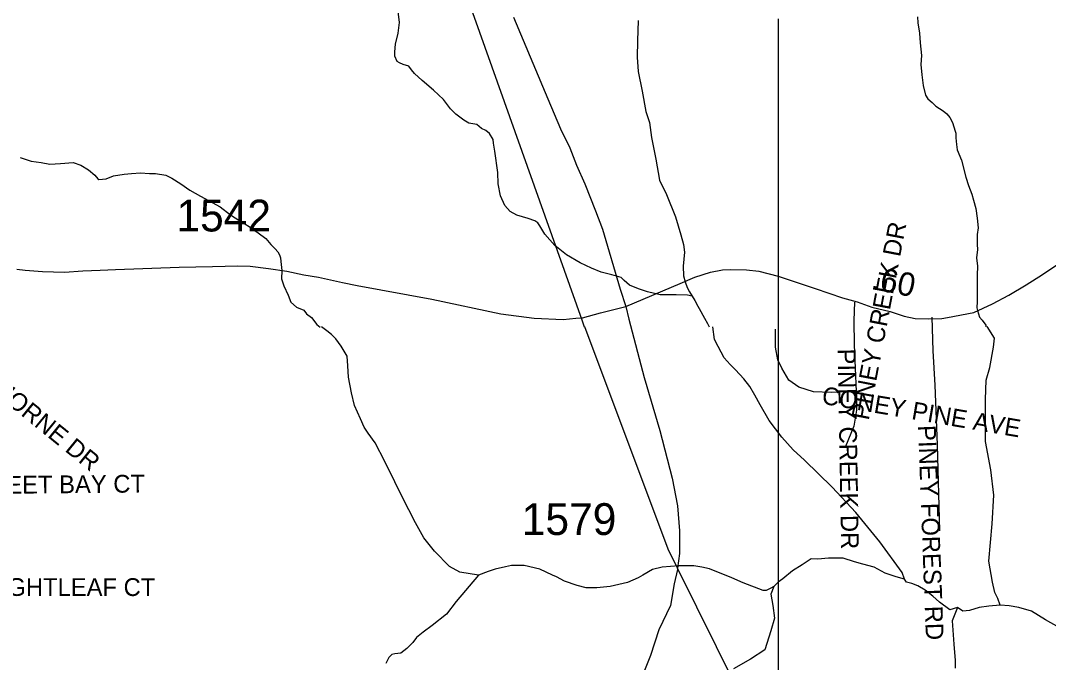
# Model space of a CAD drawing. Extents: x 1950930 to 2061844, y 904556 to 1017002.
# Drawn here: x 2013692 to 2019187, y 953680 to 957112 of the extents above; entities that cross this region are included whole.
import ezdxf

# ---------------------------------------------------------------- set-up
doc = ezdxf.new("R2010")
doc.units = 0
for name, color, linetype in [('Exist Hydrographic Creek Single Shore', 7, 'Continuous'), ('Exist Hydrographic Misc Water Feature', 7, 'Continuous'), ('Exist Road Non-System Type 51', 7, 'Continuous'), ('Exist Road Non-System Type 51 Label', 7, 'Continuous'), ('Exist Road Primary US Structure Standard Bridge CELL', 7, 'Continuous'), ('Exist Road Secondary Type 51 Attributed', 7, 'Continuous'), ('Exist Road Secondary Type 51 Number Label', 7, 'Continuous'), ('Exist Utilities Electrical Transmission Line', 7, 'Continuous'), ('Map Preparation Inset Cut Line', 7, 'Continuous')]:
    doc.layers.add(name, color=color, linetype=linetype)

msp = doc.modelspace()

# ---------------------------------------------------------------- linework, layer by layer
at = {"layer": 'Exist Hydrographic Creek Single Shore'}
for points in [[(2018416.3, 954125.4), (2018372.2, 954137.1), (2018314.2, 954157.3), (2018254.2, 954189.1), (2018194.1, 954205.1), (2018150.1, 954217.2), (2018090.1, 954237.1), (2018010, 954237.1), (2017954.1, 954231.1), (2017918.1, 954233.1), (2017870.1, 954201), (2017818, 954168.9), (2017766.2, 954127), (2017742.2, 954108.8), (2017718.1, 954085)], [(2017718.1, 954085), (2017702.2, 954076.8), (2017678.3, 954064.8), (2017662.2, 954064.8), (2017554.1, 954104.8), (2017494, 954132.6), (2017374.2, 954180.7), (2017334, 954188.8), (2017290.2, 954196.6), (2017210.1, 954196.6), (2017122, 954188.6), (2017070.2, 954176.5), (2017018.1, 954146.4), (2016994.2, 954132.5), (2016936.2, 954106.5), (2016844.2, 954086.4), (2016772.2, 954078.3), (2016716.1, 954078.2), (2016668.1, 954090.3), (2016600, 954114.1), (2016556.2, 954138.3), (2016536, 954146.3), (2016468.1, 954178.2), (2016384.1, 954198), (2016315.9, 954198.1), (2016283.9, 954190.2), (2016228.2, 954177.9), (2016192.1, 954165.8), (2016139.9, 954145.9)], [(2016139.9, 954145.9), (2016020.2, 954006), (2015968.2, 953937.8), (2015892.1, 953877.7), (2015844.1, 953841.6), (2015808.1, 953813.8), (2015788.2, 953785.6), (2015756.3, 953753.8), (2015724.3, 953729.5), (2015692.4, 953725.6), (2015676.3, 953721.7), (2015660.2, 953705.6), (2015644.4, 953673.8)], [(2019956.1, 954080.3), (2019936.2, 954088.3), (2019904.2, 954080.1), (2019840.3, 954068), (2019788.1, 954052), (2019746.1, 954020), (2019730.2, 953996.1), (2019710.2, 953964), (2019682.5, 953864.2), (2019656.2, 953784), (2019624.6, 953743.9), (2019584.4, 953724.1), (2019544.4, 953709.8), (2019482.6, 953718), (2019428.5, 953737.8), (2019376.3, 953769.7), (2019244.4, 953865.7), (2019170.2, 953907.6), (2019096.3, 953953.7), (2019028.1, 953973.5), (2018976.1, 953981.5), (2018928.3, 953985.4)], [(2018928.3, 953985.4), (2018868.1, 953981.4), (2018816.1, 953973.7), (2018764.3, 953957.3), (2018728.4, 953953.5), (2018700.3, 953973.4)]]:
    msp.add_lwpolyline(points, dxfattribs=at)
at = {"layer": 'Exist Hydrographic Misc Water Feature'}
for points in [[(2017281.6, 955638.1), (2017257.8, 955644.2), (2017195.8, 955646.1), (2017111.8, 955645.9), (2017043.9, 955662.1), (2016995.7, 955677.8), (2016947.8, 955697.9), (2016917.8, 955721.8), (2016901.7, 955737.9), (2016851.8, 955751.7), (2016795.6, 955765.7), (2016743.6, 955787.8), (2016683.8, 955815.9), (2016609.6, 955859.8), (2016547.6, 955909.6), (2016493.7, 955969.5), (2016467.4, 956013.7), (2016457.5, 956029.6), (2016441.4, 956041.5), (2016405.5, 956053.7), (2016345.5, 956071.7), (2016309.5, 956091.4), (2016281.3, 956123.5), (2016257.4, 956175.6), (2016245.3, 956239.5), (2016243.2, 956299.6), (2016227.2, 956413.5), (2016219.2, 956455.6), (2016217.4, 956475.4), (2016199.3, 956507.6), (2016179.3, 956523.4), (2016155.3, 956535.4), (2016131.1, 956555.6), (2016087.3, 956563.4), (2016061, 956579.3), (2016019, 956611.4), (2015991, 956639.2), (2015953, 956689.2), (2015898.9, 956739.2), (2015839, 956791.3), (2015797.1, 956829.3), (2015781.1, 956849.3), (2015767, 956867.3), (2015737, 956877.1), (2015716.9, 956885.1), (2015704.9, 956893.2), (2015693, 956921), (2015692.8, 956945.3), (2015696.9, 956985.3), (2015710.7, 957045.1), (2015716.7, 957101.1), (2015710.8, 957161.2)], [(2018486.8, 957131), (2018489.1, 957099.1), (2018496.8, 957045.1), (2018501, 956992.8), (2018507.1, 956925.1), (2018505.1, 956876.9), (2018509.2, 956821), (2018517.2, 956765.1), (2018529.3, 956713), (2018541, 956693), (2018565.2, 956673.2), (2018585.2, 956655), (2018623.1, 956629), (2018643.1, 956613.1), (2018659.4, 956593.1), (2018673.3, 956567.2), (2018687.4, 956521), (2018691.1, 956509.1), (2018691.3, 956485.1), (2018695.5, 956449), (2018699.5, 956421), (2018721.3, 956365.1), (2018745.3, 956275), (2018759.5, 956229.1), (2018777.6, 956183.1), (2018785.4, 956151.1), (2018797.7, 956107.2), (2018805.4, 956055.2), (2018811.6, 956003.2), (2018805.6, 955967.2), (2018805.8, 955915), (2018807.5, 955887.1), (2018801.7, 955843.2), (2018807.7, 955799.1), (2018805.7, 955751.3), (2018805.9, 955699.1), (2018805.7, 955671.2), (2018805.7, 955609.2), (2018804, 955575.1), (2018808, 955561.2), (2018818.1, 955525.2), (2018831.9, 955509.2), (2018852, 955483.2), (2018851.8, 955475)], [(2016992.9, 957112), (2016989, 957004.1), (2016988.8, 956915.9), (2016993.1, 956840), (2017014.9, 956734.2), (2017035, 956626.1), (2017053.1, 956566), (2017065.2, 956486), (2017087.4, 956370), (2017107.4, 956258), (2017145.6, 956182.1), (2017193.6, 956062), (2017207.4, 956014.1), (2017221.5, 955966.2), (2017235.5, 955914.1), (2017241.6, 955874.2), (2017233.8, 955797.9), (2017235.6, 955746.1), (2017243.8, 955714), (2017255.7, 955684.3), (2017267.7, 955662), (2017281.6, 955638.1)], [(2013689.1, 956379.7), (2013749.1, 956359.8), (2013801.2, 956353.8), (2013849.2, 956343.9), (2013905.1, 956348), (2013973.1, 956352.2), (2014013.2, 956338.2), (2014055.3, 956314), (2014089.2, 956286.1), (2014105.2, 956266.1), (2014109.4, 956262.1), (2014149.2, 956266.2), (2014189.2, 956282.1), (2014245.2, 956290.1), (2014285.3, 956294.2), (2014333.3, 956298.1), (2014381.1, 956294.2), (2014413.3, 956294.2), (2014469.2, 956284.5), (2014501.3, 956268.4), (2014549.3, 956238.5), (2014597.1, 956204.4), (2014653.3, 956172.4), (2014759.4, 956116.7), (2014813.3, 956072.6), (2014863.5, 956040.7), (2014891.4, 956024.7), (2014913.4, 956010.8), (2014961.6, 955976.6), (2015003.3, 955946.5), (2015029.6, 955914.8), (2015053.4, 955890.7), (2015067.5, 955874.6), (2015075.7, 955858.7), (2015081.6, 955842.9), (2015083.5, 955822.8), (2015087.7, 955774.8), (2015087.5, 955730.8), (2015099.8, 955692.8), (2015121.7, 955642.8), (2015135.8, 955606.8), (2015167.7, 955578.9), (2015205.7, 955562.6), (2015219.8, 955544.6), (2015247.6, 955524.7), (2015275.7, 955486.7), (2015293.8, 955472.9)], [(2017281.6, 955638.1), (2017295.9, 955614.2), (2017311.7, 955584), (2017320, 955572), (2017347.8, 955520.2), (2017363.9, 955492), (2017373.7, 955474.1)], [(2015477.4, 955053.6), (2015461.4, 955121.5), (2015445.4, 955205.5), (2015441.4, 955265.7), (2015437.3, 955317.6), (2015405.2, 955371.5), (2015377.1, 955409.4), (2015353.4, 955433.6), (2015329.2, 955453.4), (2015301.4, 955473.7)], [(2018416.3, 954125.4), (2018404.2, 954161.4), (2018285.9, 954325.3), (2018157.8, 954481.2), (2018029.7, 954617.1), (2017881.7, 954760.9), (2017821.9, 954817), (2017761.6, 954884.9), (2017693.5, 954972.9), (2017645.7, 955056.9), (2017617.6, 955109), (2017589.6, 955154.9), (2017557.4, 955196.9), (2017513.4, 955244.8), (2017485.4, 955272.9), (2017453.3, 955308.7), (2017421.4, 955368.7), (2017401.2, 955406.9), (2017393.4, 955474.7)], [(2018928.3, 953985.4), (2018916.2, 954021.5), (2018900.2, 954053.6), (2018888.2, 954109.7), (2018868.2, 954221.7), (2018886.1, 954421.5), (2018893.9, 954573.6), (2018878, 954709.5), (2018849.6, 954861.7), (2018849.7, 955005.7), (2018849.7, 955085.5), (2018853.5, 955189.8), (2018873.6, 955257.6), (2018893.5, 955365.5), (2018897.5, 955413.6), (2018859.4, 955475.5)], [(2016139.9, 954145.9), (2016040.1, 954161.8), (2015984, 954191.8), (2015904, 954273.9), (2015848, 954345.9), (2015803.7, 954425.9), (2015731.8, 954565.6), (2015691.8, 954645.8), (2015639.5, 954753.6), (2015587.5, 954853.8), (2015549.5, 954905.7), (2015529.5, 954937.7), (2015509.4, 954981.7), (2015477.4, 955053.6)], [(2018700.3, 953973.4), (2018660.3, 953961.5), (2018604.4, 954001.3), (2018568.3, 954033.3), (2018528.3, 954065.3), (2018488.1, 954089.4), (2018456.1, 954101.2), (2018428.1, 954109.4), (2018416.3, 954125.4)], [(2017718.1, 954085), (2017702.2, 954045), (2017714.1, 953985), (2017722.2, 953916.9), (2017702.4, 953848.7), (2017670.4, 953746.7), (2017594.2, 953696.7), (2017502.6, 953644.8)], [(2018700.3, 953973.4), (2018672.2, 953901.5), (2018680.5, 953777.3), (2018688.5, 953689.5), (2018688.3, 953649.4)]]:
    msp.add_lwpolyline(points, dxfattribs=at)
at = {"layer": 'Exist Road Non-System Type 51'}
for points in [[(2018150.6, 955606.5), (2018146, 955508.1), (2018148.2, 955377.3), (2018159, 955127.7)], [(2018562.5, 955525.4), (2018568.1, 955345.2), (2018579.6, 955161.6), (2018591.1, 954842.7), (2018604.9, 954383.8)], [(2018159, 955127.7), (2018024.4, 955122.6), (2017930.2, 955127.2), (2017852.2, 955152.4), (2017799.5, 955189.2), (2017760.5, 955253.4), (2017739.9, 955297), (2017728.4, 955365.8), (2017728.4, 955462.2)], [(2018159, 955127.7), (2018159.8, 955111.1), (2018159.8, 955028.6), (2018146, 954943.7), (2018102.4, 954833.5)]]:
    msp.add_lwpolyline(points, dxfattribs=at)
at = {"layer": 'Exist Road Secondary Type 51 Attributed'}
for points in [[(2016327.2, 957129.3), (2016430.8, 956884.8), (2016510.5, 956692.6), (2016578.9, 956533.1), (2016628.2, 956431.9), (2016664.6, 956338.8), (2016708.6, 956238.6), (2016765.6, 956095.2), (2016802.3, 955995.7), (2016897, 955675.8), (2016928.3, 955582.8)], [(2016928.3, 955582.8), (2017217.9, 955705.2), (2017296.8, 955739.2), (2017380.1, 955766.1), (2017444.7, 955778.7), (2017488.6, 955780.5), (2017572.9, 955778.7), (2017638.8, 955772.4), (2017741.4, 955745.1), (2017939.4, 955678.6), (2018085.3, 955629.9), (2018164.3, 955608), (2018243, 955579.2), (2018339.6, 955556.9), (2018415.2, 955530.7), (2018474.9, 955519), (2018547.2, 955517), (2018616.6, 955519), (2018647.4, 955523.4), (2018787.1, 955550.8), (2018886.8, 955596.7), (2018974.8, 955642.7), (2019067.6, 955698.5), (2019155.2, 955753.8), (2019253.6, 955819.5)], [(2013671.4, 955782.8), (2013716.3, 955777), (2013809.2, 955769.7), (2013927.5, 955767), (2014024.8, 955773.3), (2014118, 955778), (2014200.1, 955780), (2014539.9, 955793.9), (2014718.6, 955797.1), (2014852.5, 955801), (2014918.9, 955799), (2015017.6, 955785.3), (2015115.1, 955771.1), (2015205.8, 955751.6), (2015285.3, 955739.2), (2015412, 955711.5), (2015492.1, 955694.8), (2015890.5, 955622.7), (2016259.3, 955543.2), (2016437.4, 955521.4), (2016592.5, 955513.3), (2016659.8, 955521.4), (2016696.5, 955523.2), (2016792.5, 955548.3), (2016928.3, 955582.8)], [(2016928.3, 955582.8), (2016943.4, 955514.4), (2017025.9, 955202.9), (2017108.4, 954919.8), (2017175.9, 954664.5), (2017204.1, 954516.5), (2017214.5, 954383), (2017214.7, 954262.2), (2017204.1, 954184.5), (2017203, 954176.2), (2017186.6, 954100.7), (2017165.7, 953983.9), (2017104.7, 953854.1), (2017058.8, 953716.2), (2016980.3, 953521.4)]]:
    msp.add_lwpolyline(points, dxfattribs=at)
at = {"layer": 'Exist Utilities Electrical Transmission Line'}
for p, q in [((2015141.3, 959881.4), (2016692.3, 955511)), ((2016692.3, 955511), (2016705.4, 955474)), ((2017741.4, 953097.2), (2017204.1, 954184.5))]:
    msp.add_line(p, q, dxfattribs=at)
msp.add_lwpolyline([(2017204.1, 954184.5), (2017154.3, 954285.2), (2016707.5, 955474.9)], dxfattribs=at)
at = {"layer": 'Map Preparation Inset Cut Line'}
for p, q in [((2017741.4, 957121.9), (2017741.4, 955745.1)), ((2017741.4, 955745.1), (2017741.4, 953097.2))]:
    msp.add_line(p, q, dxfattribs=at)

# ---------------------------------------------------------------- texts
at = {"layer": 'Exist Road Non-System Type 51 Label'}
for s, rotation, p in [('  PINEY CREEK DR', 79.1374, (2018212.3, 954901.8)), ('  HAWTHORNE DR', 320.8182, (2013196.8, 955405.9)), ('  PINEY CREEK DR', 270.9813, (2018058.8, 955427.5)), ('  CONEY PINE AVE', 350.3037, (2017901.2, 955075.4)), ('  PINEY FOREST RD', 272.153, (2018486.2, 955017.5)), ('  SWEET BAY CT', 0.5478, (2013340.8, 954579)), ('  BRIGHTLEAF CT', 359.97, (2013339.2, 954035.5))]:
    msp.add_text(s, height=95, rotation=rotation, dxfattribs=at).set_placement(p)
at = {"layer": 'Exist Road Primary US Structure Standard Bridge CELL'}
msp.add_text('.60', height=125, rotation=348.861, dxfattribs=at).set_placement((2018233.2, 955677.3))
at = {"layer": 'Exist Road Secondary Type 51 Number Label'}
for s, p in [('1542', (2014525, 955984.2)), ('1579', (2016371, 954361.2))]:
    msp.add_text(s, height=170, dxfattribs=at).set_placement(p)

doc.saveas('drawing.dxf')
